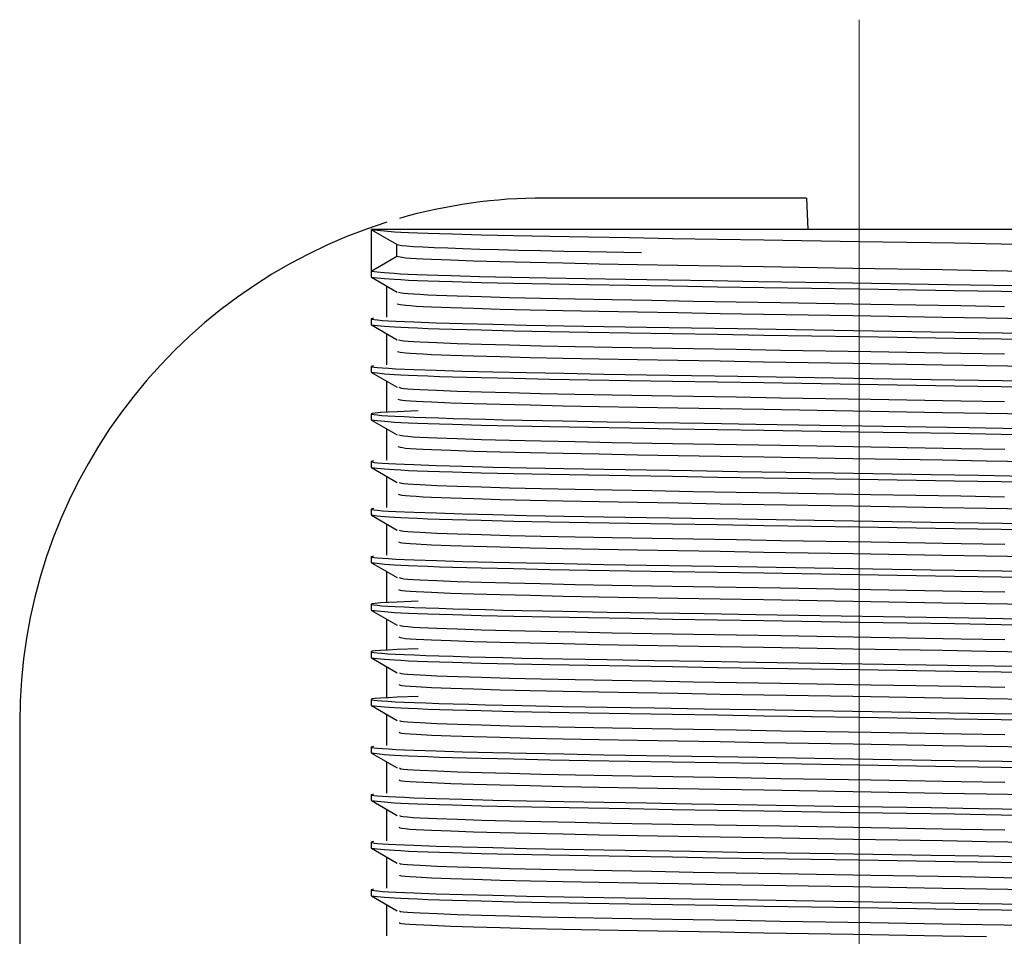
# Model space of a CAD drawing. Header units: millimetres. Extents: x 262469 to 275208, y -32539 to 9411.
# Tile 338 of 428: x 269067.04 to 269072.9, y -13213.07 to -13207.61. Entities that reach past the tile are written whole.
import ezdxf

# ---------------------------------------------------------------- set-up
doc = ezdxf.new("R2010")
doc.units = ezdxf.units.MM
doc.header["$LTSCALE"] = 100
doc.layers.add('$ IE_TELETECHNIKA', color=5, linetype='Continuous', lineweight=30)

msp = doc.modelspace()

# ---------------------------------------------------------------- linework, layer by layer
at = {"layer": '$ IE_TELETECHNIKA', "color": 7, "linetype": 'Continuous', "lineweight": 5, "ltscale": 20.32}
msp.add_line((269072.0395, -13207.6088), (269072.0395, -13216.6713), dxfattribs=at)
at = {"layer": '$ IE_TELETECHNIKA', "color": 7, "linetype": 'Continuous'}
for p, q in [((269071.727, -13208.6713), (269070.1645, -13208.6713)), ((269071.727, -13208.6713), (269071.7351, -13208.8588)), ((269069.1333, -13208.8588), (269069.1333, -13209.1069)), ((269074.9458, -13208.8588), (269069.1333, -13208.8588)), ((269069.1342, -13208.8599), (269069.2877, -13208.9485)), ((269069.2867, -13209.0183), (269069.2867, -13208.948)), ((269069.1333, -13209.1095), (269069.1333, -13209.1423)), ((269069.1342, -13209.1433), (269069.2877, -13209.232)), ((269069.227, -13209.3818), (269069.227, -13209.197)), ((269069.1333, -13209.3904), (269069.1333, -13209.4258)), ((269069.1342, -13209.4268), (269069.2877, -13209.5155)), ((269069.227, -13209.6652), (269069.227, -13209.4805)), ((269069.1333, -13209.6739), (269069.1333, -13209.7093)), ((269069.1342, -13209.7103), (269069.2876, -13209.7989)), ((269069.227, -13209.9487), (269069.227, -13209.7639)), ((269069.1333, -13209.9573), (269069.1333, -13209.9928)), ((269069.1342, -13209.9938), (269069.2877, -13210.0824)), ((269069.227, -13210.2322), (269069.227, -13210.0474)), ((269069.1333, -13210.2408), (269069.1333, -13210.2763)), ((269069.1342, -13210.2773), (269069.2877, -13210.3659)), ((269069.227, -13210.5157), (269069.227, -13210.3309)), ((269069.1333, -13210.5243), (269069.1333, -13210.5597)), ((269069.1342, -13210.5608), (269069.2877, -13210.6494)), ((269069.227, -13210.7992), (269069.227, -13210.6144)), ((269069.1333, -13210.8078), (269069.1333, -13210.8432)), ((269069.1342, -13210.8442), (269069.2876, -13210.9329)), ((269069.227, -13211.0827), (269069.227, -13210.8979)), ((269069.1333, -13211.0913), (269069.1333, -13211.1267)), ((269069.1342, -13211.1277), (269069.2877, -13211.2164)), ((269069.227, -13211.3661), (269069.227, -13211.1814)), ((269069.1333, -13211.3747), (269069.1333, -13211.4102)), ((269069.1342, -13211.4112), (269069.2877, -13211.4998)), ((269069.227, -13211.6496), (269069.227, -13211.4648)), ((269069.1333, -13211.6582), (269069.1333, -13211.6937)), ((269069.1342, -13211.6947), (269069.2877, -13211.7833)), ((269067.0395, -13211.7963), (269067.0395, -13217.4213)), ((269069.227, -13211.9331), (269069.227, -13211.7483)), ((269069.1333, -13211.9417), (269069.1333, -13211.9771)), ((269069.1342, -13211.9782), (269069.2877, -13212.0668)), ((269069.227, -13212.2166), (269069.227, -13212.0318)), ((269069.1333, -13212.2252), (269069.1333, -13212.2606)), ((269069.1342, -13212.2616), (269069.2876, -13212.3503)), ((269069.227, -13212.5001), (269069.227, -13212.3153)), ((269069.1333, -13212.5087), (269069.1333, -13212.5441)), ((269069.1342, -13212.5451), (269069.2877, -13212.6338)), ((269069.227, -13212.7835), (269069.227, -13212.5988)), ((269069.1333, -13212.7922), (269069.1333, -13212.8276)), ((269069.1342, -13212.8286), (269069.2877, -13212.9173)), ((269069.227, -13213.067), (269069.227, -13212.8822))]:
    msp.add_line(p, q, dxfattribs=at)
for points in [[(269069.1333, -13208.8588), (269069.1688, -13208.8631), (269069.2123, -13208.8675), (269069.2721, -13208.8718), (269069.3105, -13208.8741), (269069.3561, -13208.8763), (269069.4097, -13208.8786), (269069.4713, -13208.8809), (269069.5405, -13208.8832), (269069.6169, -13208.8856), (269069.789, -13208.8902), (269069.9837, -13208.8947), (269070.1973, -13208.8991), (269070.4271, -13208.9033), (269070.6712, -13208.9074), (269070.9281, -13208.9117), (269071.1958, -13208.916), (269071.4723, -13208.9205), (269072.0398, -13208.9297), (269072.6079, -13208.9389), (269072.8849, -13208.9433), (269073.1533, -13208.9477)], [(269069.2867, -13208.9474), (269069.3163, -13208.9532), (269069.3435, -13208.9562), (269069.385, -13208.9592), (269069.4408, -13208.9623), (269069.5093, -13208.9655), (269069.5892, -13208.9687), (269069.6796, -13208.9718), (269069.7803, -13208.975), (269069.891, -13208.9782), (269070.0116, -13208.9814), (269070.1419, -13208.9844), (269070.2818, -13208.9875), (269070.4307, -13208.9904), (269070.7439, -13208.9961)], [(269069.1333, -13209.1069), (269069.2192, -13209.0573), (269069.2867, -13209.0183)], [(269069.2867, -13209.0183), (269069.3057, -13209.0224), (269069.3396, -13209.0267), (269069.3667, -13209.0288), (269069.4016, -13209.0311), (269069.4436, -13209.0333), (269069.4921, -13209.0356), (269069.6068, -13209.0402), (269069.7434, -13209.0448), (269069.9014, -13209.0494), (269070.08, -13209.0539), (269070.2773, -13209.0582), (269070.4912, -13209.0624), (269070.7197, -13209.0665), (269070.9607, -13209.0707), (269071.2119, -13209.075), (269071.471, -13209.0794), (269072.0028, -13209.0885), (269072.5361, -13209.0977), (269072.7969, -13209.1022), (269073.0505, -13209.1065)], [(269069.1333, -13209.1069), (269069.1684, -13209.1111), (269069.2115, -13209.1154), (269069.2703, -13209.1198), (269069.3081, -13209.122), (269069.3528, -13209.1242), (269069.4053, -13209.1265), (269069.4658, -13209.1288), (269069.5338, -13209.1311), (269069.6088, -13209.1334), (269069.7781, -13209.138), (269069.9699, -13209.1425), (269070.1805, -13209.1468), (269070.4071, -13209.151), (269070.648, -13209.1551), (269070.9015, -13209.1593), (269071.166, -13209.1636), (269071.4392, -13209.168), (269072.0012, -13209.1772), (269072.5653, -13209.1862), (269072.8411, -13209.1907), (269073.1088, -13209.195)], [(269069.1333, -13209.1423), (269069.1688, -13209.1466), (269069.2123, -13209.1509), (269069.2721, -13209.1553), (269069.3105, -13209.1575), (269069.3561, -13209.1598), (269069.4097, -13209.1621), (269069.4713, -13209.1644), (269069.5405, -13209.1667), (269069.6169, -13209.169), (269069.789, -13209.1737), (269069.9837, -13209.1782), (269070.1973, -13209.1826), (269070.4271, -13209.1868), (269070.6712, -13209.1909), (269070.9281, -13209.1951), (269071.1958, -13209.1995), (269071.4723, -13209.204), (269072.0398, -13209.2132), (269072.6079, -13209.2224), (269072.8849, -13209.2268), (269073.1533, -13209.2312)], [(269069.2953, -13209.232), (269069.3144, -13209.2362), (269069.33, -13209.2383), (269069.353, -13209.2405), (269069.3845, -13209.2427), (269069.4239, -13209.2449), (269069.4705, -13209.2472), (269069.5233, -13209.2495), (269069.6458, -13209.2542), (269069.79, -13209.2588), (269069.9561, -13209.2634), (269070.1426, -13209.2679), (269070.3475, -13209.2723), (269070.5686, -13209.2764), (269070.8037, -13209.2806), (269071.0509, -13209.2848), (269071.3076, -13209.2892), (269071.5713, -13209.2937), (269072.1098, -13209.303), (269072.6455, -13209.3122), (269072.9059, -13209.3167)], [(269069.2885, -13209.3018), (269069.306, -13209.3059), (269069.3393, -13209.3102), (269069.3665, -13209.3123), (269069.4014, -13209.3146), (269069.4436, -13209.3168), (269069.4922, -13209.3191), (269069.6069, -13209.3237), (269069.7433, -13209.3283), (269069.9014, -13209.3328), (269070.08, -13209.3374), (269070.2773, -13209.3417), (269070.4912, -13209.3459), (269070.7197, -13209.35), (269070.9607, -13209.3542), (269071.212, -13209.3585), (269071.4711, -13209.3629), (269072.0029, -13209.372), (269072.5362, -13209.3812), (269072.797, -13209.3857), (269073.0506, -13209.39)], [(269069.1462, -13209.3871), (269069.1325, -13209.3913), (269069.1371, -13209.3935), (269069.1502, -13209.3956), (269069.1714, -13209.3978), (269069.2004, -13209.4001), (269069.2369, -13209.4023), (269069.2806, -13209.4046), (269069.3312, -13209.4069), (269069.3883, -13209.4092), (269069.5213, -13209.4139), (269069.6782, -13209.4186), (269069.8578, -13209.4233), (269070.059, -13209.4278), (269070.2803, -13209.4322), (269070.5194, -13209.4364), (269070.7737, -13209.4407), (269071.0406, -13209.445), (269071.3174, -13209.4495), (269071.8897, -13209.4588), (269072.4685, -13209.4682), (269072.7531, -13209.4727), (269073.0304, -13209.4772)], [(269069.1333, -13209.4258), (269069.1688, -13209.4301), (269069.2123, -13209.4344), (269069.2721, -13209.4388), (269069.3105, -13209.441), (269069.3561, -13209.4433), (269069.4097, -13209.4456), (269069.4713, -13209.4479), (269069.5405, -13209.4502), (269069.6169, -13209.4525), (269069.789, -13209.4571), (269069.9837, -13209.4617), (269070.1973, -13209.466), (269070.4271, -13209.4703), (269070.6712, -13209.4744), (269070.9281, -13209.4786), (269071.1958, -13209.483), (269071.4723, -13209.4875), (269072.0398, -13209.4967), (269072.6079, -13209.5058), (269072.8849, -13209.5103), (269073.1533, -13209.5147)], [(269069.2965, -13209.5155), (269069.3143, -13209.5197), (269069.3297, -13209.5218), (269069.3527, -13209.524), (269069.3844, -13209.5262), (269069.4241, -13209.5284), (269069.5237, -13209.533), (269069.6461, -13209.5377), (269069.7903, -13209.5423), (269069.9564, -13209.5469), (269070.1431, -13209.5514), (269070.348, -13209.5558), (269070.569, -13209.5599), (269070.8042, -13209.5641), (269071.0514, -13209.5683), (269071.3081, -13209.5727), (269071.5718, -13209.5772), (269072.1103, -13209.5865), (269072.646, -13209.5957), (269072.9064, -13209.6002)], [(269069.2901, -13209.5853), (269069.3063, -13209.5894), (269069.3389, -13209.5936), (269069.3662, -13209.5958), (269069.4013, -13209.598), (269069.4436, -13209.6003), (269069.4923, -13209.6026), (269069.6069, -13209.6071), (269069.7433, -13209.6117), (269069.9014, -13209.6163), (269070.08, -13209.6208), (269070.2774, -13209.6252), (269070.4913, -13209.6294), (269070.7197, -13209.6335), (269070.9608, -13209.6377), (269071.212, -13209.6419), (269071.4711, -13209.6464), (269072.003, -13209.6555), (269072.5363, -13209.6647), (269072.7971, -13209.6692), (269073.0507, -13209.6735)], [(269069.1462, -13209.6706), (269069.1325, -13209.6748), (269069.1371, -13209.677), (269069.1502, -13209.6791), (269069.1714, -13209.6813), (269069.2004, -13209.6835), (269069.2369, -13209.6858), (269069.2806, -13209.6881), (269069.3312, -13209.6904), (269069.3883, -13209.6927), (269069.5213, -13209.6974), (269069.6782, -13209.7021), (269069.8578, -13209.7068), (269070.059, -13209.7113), (269070.2803, -13209.7157), (269070.5194, -13209.7199), (269070.7737, -13209.7242), (269071.0406, -13209.7285), (269071.3174, -13209.733), (269071.8896, -13209.7423), (269072.4685, -13209.7517), (269072.7531, -13209.7562), (269073.0304, -13209.7607)], [(269069.1333, -13209.7093), (269069.1688, -13209.7136), (269069.2123, -13209.7179), (269069.2721, -13209.7223), (269069.3105, -13209.7245), (269069.3561, -13209.7268), (269069.4097, -13209.729), (269069.4713, -13209.7313), (269069.5405, -13209.7337), (269069.6169, -13209.736), (269069.789, -13209.7406), (269069.9837, -13209.7452), (269070.1973, -13209.7495), (269070.4271, -13209.7537), (269070.6712, -13209.7579), (269070.9281, -13209.7621), (269071.1958, -13209.7664), (269071.4723, -13209.771), (269072.0398, -13209.7802), (269072.6079, -13209.7893), (269072.8849, -13209.7938), (269073.1533, -13209.7981)], [(269069.2975, -13209.799), (269069.314, -13209.8031), (269069.329, -13209.8052), (269069.3521, -13209.8074), (269069.3839, -13209.8096), (269069.4236, -13209.8119), (269069.5233, -13209.8165), (269069.6455, -13209.8211), (269069.7896, -13209.8258), (269069.9557, -13209.8304), (269070.1424, -13209.8349), (269070.3473, -13209.8392), (269070.5683, -13209.8434), (269070.8036, -13209.8476), (269071.0508, -13209.8518), (269071.3075, -13209.8562), (269071.5713, -13209.8607), (269072.1099, -13209.87), (269072.6458, -13209.8792), (269072.9063, -13209.8836)], [(269069.2916, -13209.8688), (269069.3065, -13209.8729), (269069.3193, -13209.875), (269069.3386, -13209.8771), (269069.366, -13209.8793), (269069.4012, -13209.8815), (269069.4436, -13209.8838), (269069.4924, -13209.886), (269069.607, -13209.8906), (269069.7433, -13209.8952), (269069.9014, -13209.8998), (269070.0801, -13209.9043), (269070.2774, -13209.9087), (269070.4913, -13209.9129), (269070.7198, -13209.917), (269070.9608, -13209.9211), (269071.2121, -13209.9254), (269071.4712, -13209.9299), (269072.0031, -13209.939), (269072.5364, -13209.9482), (269072.7972, -13209.9526), (269073.0509, -13209.957)], [(269069.4127, -13209.9394), (269069.2889, -13209.9446), (269069.2346, -13209.9472), (269069.1896, -13209.9497), (269069.1567, -13209.9521), (269069.1385, -13209.9544), (269069.1331, -13209.9567), (269069.1368, -13209.959), (269069.1485, -13209.9613), (269069.1683, -13209.9637), (269069.1962, -13209.9662), (269069.2323, -13209.9686), (269069.2766, -13209.9711), (269069.3292, -13209.9737), (269069.3902, -13209.9763), (269069.4596, -13209.9788), (269069.5369, -13209.9814), (269069.6219, -13209.9841), (269069.7143, -13209.9866), (269069.8137, -13209.9892), (269069.9198, -13209.9918), (269070.0323, -13209.9942), (269070.275, -13209.9991), (269070.5388, -13210.0037), (269070.8205, -13210.0084), (269071.1168, -13210.0132), (269071.4244, -13210.0182), (269072.6925, -13210.0387), (269072.9994, -13210.0437)], [(269069.1333, -13209.9928), (269069.1688, -13209.9971), (269069.2123, -13210.0014), (269069.2721, -13210.0058), (269069.3105, -13210.008), (269069.3561, -13210.0102), (269069.4097, -13210.0125), (269069.4713, -13210.0148), (269069.5405, -13210.0172), (269069.6169, -13210.0195), (269069.789, -13210.0241), (269069.9837, -13210.0286), (269070.1973, -13210.033), (269070.4271, -13210.0372), (269070.6712, -13210.0414), (269070.9281, -13210.0456), (269071.1958, -13210.0499), (269071.4723, -13210.0544), (269072.0398, -13210.0637), (269072.6079, -13210.0728), (269072.8849, -13210.0772), (269073.1533, -13210.0816)], [(269069.2986, -13210.0825), (269069.3138, -13210.0866), (269069.3286, -13210.0887), (269069.3519, -13210.0909), (269069.384, -13210.0931), (269069.424, -13210.0954), (269069.5238, -13210.1), (269069.646, -13210.1046), (269069.7901, -13210.1093), (269069.9564, -13210.1139), (269070.1431, -13210.1184), (269070.348, -13210.1227), (269070.5691, -13210.1269), (269070.8044, -13210.1311), (269071.0516, -13210.1353), (269071.3084, -13210.1397), (269071.5722, -13210.1442), (269072.1108, -13210.1535), (269072.6467, -13210.1627), (269072.9071, -13210.1671)], [(269069.293, -13210.1523), (269069.3065, -13210.1564), (269069.319, -13210.1585), (269069.3382, -13210.1606), (269069.3658, -13210.1628), (269069.4011, -13210.165), (269069.4436, -13210.1673), (269069.4925, -13210.1695), (269069.607, -13210.1741), (269069.7433, -13210.1787), (269069.9014, -13210.1833), (269070.0801, -13210.1878), (269070.2774, -13210.1922), (269070.4913, -13210.1963), (269070.7198, -13210.2005), (269070.9609, -13210.2046), (269071.2122, -13210.2089), (269071.4713, -13210.2133), (269072.0032, -13210.2225), (269072.5365, -13210.2316), (269072.7973, -13210.2361), (269073.051, -13210.2404)], [(269069.1462, -13210.2376), (269069.1325, -13210.2418), (269069.1371, -13210.2439), (269069.1502, -13210.2461), (269069.1714, -13210.2483), (269069.2004, -13210.2505), (269069.2369, -13210.2527), (269069.2806, -13210.255), (269069.3312, -13210.2573), (269069.3883, -13210.2596), (269069.5213, -13210.2644), (269069.6782, -13210.2691), (269069.8578, -13210.2738), (269070.059, -13210.2783), (269070.2803, -13210.2827), (269070.5194, -13210.2869), (269070.7737, -13210.2911), (269071.0406, -13210.2955), (269071.3174, -13210.2999), (269071.8897, -13210.3093), (269072.4685, -13210.3186), (269072.7531, -13210.3232), (269073.0304, -13210.3277)], [(269069.1333, -13210.2763), (269069.1688, -13210.2805), (269069.2123, -13210.2849), (269069.2721, -13210.2892), (269069.3105, -13210.2915), (269069.3561, -13210.2937), (269069.4097, -13210.296), (269069.4713, -13210.2983), (269069.5405, -13210.3006), (269069.6169, -13210.303), (269069.789, -13210.3076), (269069.9837, -13210.3121), (269070.1973, -13210.3165), (269070.4271, -13210.3207), (269070.6712, -13210.3249), (269070.9281, -13210.3291), (269071.1958, -13210.3334), (269071.4723, -13210.3379), (269072.0398, -13210.3472), (269072.6079, -13210.3563), (269072.8849, -13210.3607), (269073.1533, -13210.3651)], [(269069.2995, -13210.366), (269069.3135, -13210.3701), (269069.3282, -13210.3722), (269069.3516, -13210.3744), (269069.3839, -13210.3766), (269069.4241, -13210.3789), (269069.524, -13210.3835), (269069.6461, -13210.3881), (269069.7902, -13210.3928), (269069.9564, -13210.3974), (269070.1431, -13210.4019), (269070.3479, -13210.4062), (269070.569, -13210.4104), (269070.8042, -13210.4146), (269071.0513, -13210.4188), (269071.308, -13210.4231), (269071.5718, -13210.4277), (269072.1103, -13210.4369), (269072.646, -13210.4461), (269072.9064, -13210.4506)], [(269069.2943, -13210.4358), (269069.3065, -13210.4398), (269069.3186, -13210.4419), (269069.3379, -13210.4441), (269069.3656, -13210.4463), (269069.4011, -13210.4485), (269069.4437, -13210.4507), (269069.4926, -13210.453), (269069.6071, -13210.4576), (269069.7433, -13210.4622), (269069.9014, -13210.4668), (269070.0801, -13210.4713), (269070.2775, -13210.4756), (269070.4914, -13210.4798), (269070.7199, -13210.484), (269070.961, -13210.4881), (269071.2123, -13210.4924), (269071.4714, -13210.4968), (269072.0033, -13210.506), (269072.5366, -13210.5151), (269072.7975, -13210.5196), (269073.0511, -13210.5239)], [(269069.1462, -13210.5211), (269069.1325, -13210.5253), (269069.1371, -13210.5274), (269069.1502, -13210.5296), (269069.1714, -13210.5318), (269069.2004, -13210.534), (269069.2369, -13210.5362), (269069.2806, -13210.5385), (269069.3312, -13210.5408), (269069.3883, -13210.5431), (269069.5213, -13210.5478), (269069.6782, -13210.5526), (269069.8578, -13210.5572), (269070.059, -13210.5618), (269070.2803, -13210.5661), (269070.5194, -13210.5704), (269070.7737, -13210.5746), (269071.0406, -13210.5789), (269071.3174, -13210.5834), (269071.8897, -13210.5928), (269072.4685, -13210.6021), (269072.7531, -13210.6067), (269073.0304, -13210.6111)], [(269069.1333, -13210.5597), (269069.1688, -13210.564), (269069.2123, -13210.5683), (269069.2721, -13210.5727), (269069.3105, -13210.575), (269069.3561, -13210.5772), (269069.4097, -13210.5795), (269069.4713, -13210.5818), (269069.5405, -13210.5841), (269069.6169, -13210.5864), (269069.789, -13210.5911), (269069.9837, -13210.5956), (269070.1973, -13210.6), (269070.4271, -13210.6042), (269070.6712, -13210.6083), (269070.9281, -13210.6125), (269071.1958, -13210.6169), (269071.4723, -13210.6214), (269072.0398, -13210.6306), (269072.6079, -13210.6398), (269072.8849, -13210.6442), (269073.1533, -13210.6486)], [(269069.3003, -13210.6494), (269069.3131, -13210.6536), (269069.3277, -13210.6557), (269069.3515, -13210.6579), (269069.384, -13210.6601), (269069.4244, -13210.6624), (269069.5245, -13210.667), (269069.6465, -13210.6716), (269069.7906, -13210.6762), (269069.9569, -13210.6809), (269070.1437, -13210.6854), (269070.3486, -13210.6897), (269070.5697, -13210.6939), (269070.8049, -13210.6981), (269071.0521, -13210.7023), (269071.3089, -13210.7066), (269071.5726, -13210.7112), (269072.1111, -13210.7204), (269072.6468, -13210.7296), (269072.9072, -13210.7341)], [(269069.2955, -13210.7192), (269069.3063, -13210.7233), (269069.3181, -13210.7254), (269069.3373, -13210.7275), (269069.3651, -13210.7297), (269069.4008, -13210.7319), (269069.4924, -13210.7365), (269069.6067, -13210.7411), (269069.7428, -13210.7457), (269069.9008, -13210.7502), (269070.0796, -13210.7547), (269070.2769, -13210.7591), (269070.4908, -13210.7633), (269070.7193, -13210.7674), (269070.9604, -13210.7716), (269071.2117, -13210.7759), (269071.4709, -13210.7803), (269072.0029, -13210.7894), (269072.5363, -13210.7986), (269072.7972, -13210.8031), (269073.0509, -13210.8074)], [(269069.1461, -13210.8046), (269069.1325, -13210.8088), (269069.1371, -13210.8109), (269069.1502, -13210.8131), (269069.1714, -13210.8152), (269069.2005, -13210.8175), (269069.237, -13210.8197), (269069.2807, -13210.822), (269069.3313, -13210.8243), (269069.3884, -13210.8266), (269069.5214, -13210.8313), (269069.6783, -13210.836), (269069.858, -13210.8407), (269070.0591, -13210.8453), (269070.2805, -13210.8496), (269070.5196, -13210.8539), (269070.7739, -13210.8581), (269071.0408, -13210.8624), (269071.3175, -13210.8669), (269071.8898, -13210.8762), (269072.4686, -13210.8856), (269072.7533, -13210.8901), (269073.0305, -13210.8946)], [(269069.1333, -13210.8432), (269069.1688, -13210.8475), (269069.2123, -13210.8518), (269069.2721, -13210.8562), (269069.3105, -13210.8584), (269069.3561, -13210.8607), (269069.4097, -13210.863), (269069.4713, -13210.8653), (269069.5405, -13210.8676), (269069.6169, -13210.8699), (269069.789, -13210.8746), (269069.9837, -13210.8791), (269070.1973, -13210.8835), (269070.4271, -13210.8877), (269070.6712, -13210.8918), (269070.9281, -13210.896), (269071.1958, -13210.9004), (269071.4723, -13210.9049), (269072.0398, -13210.9141), (269072.6079, -13210.9232), (269072.8849, -13210.9277), (269073.1533, -13210.9321)], [(269069.3009, -13210.9329), (269069.3125, -13210.937), (269069.3269, -13210.9392), (269069.3508, -13210.9413), (269069.3835, -13210.9436), (269069.424, -13210.9458), (269069.524, -13210.9504), (269069.6458, -13210.9551), (269069.7898, -13210.9597), (269069.9561, -13210.9643), (269070.1428, -13210.9688), (269070.3477, -13210.9732), (269070.5688, -13210.9774), (269070.804, -13210.9815), (269071.0513, -13210.9857), (269071.308, -13210.9901), (269071.5718, -13210.9946), (269072.1105, -13211.0039), (269072.6463, -13211.0131), (269072.9068, -13211.0176)], [(269069.2966, -13211.0027), (269069.3062, -13211.0068), (269069.3176, -13211.0089), (269069.337, -13211.011), (269069.3649, -13211.0132), (269069.4008, -13211.0154), (269069.4925, -13211.02), (269069.6067, -13211.0245), (269069.7428, -13211.0291), (269069.9009, -13211.0337), (269070.0796, -13211.0382), (269070.277, -13211.0426), (269070.4909, -13211.0468), (269070.7194, -13211.0509), (269070.9605, -13211.0551), (269071.2118, -13211.0593), (269071.471, -13211.0638), (269072.003, -13211.0729), (269072.5364, -13211.0821), (269072.7973, -13211.0866), (269073.051, -13211.0909)], [(269069.4127, -13211.0733), (269069.2889, -13211.0785), (269069.2346, -13211.0811), (269069.1896, -13211.0836), (269069.1567, -13211.086), (269069.1385, -13211.0883), (269069.1331, -13211.0906), (269069.1368, -13211.0929), (269069.1485, -13211.0953), (269069.1683, -13211.0977), (269069.1962, -13211.1001), (269069.2323, -13211.1026), (269069.2766, -13211.1051), (269069.3292, -13211.1076), (269069.3902, -13211.1102), (269069.4596, -13211.1128), (269069.5369, -13211.1154), (269069.6219, -13211.118), (269069.7143, -13211.1206), (269069.8137, -13211.1231), (269069.9198, -13211.1257), (269070.0323, -13211.1282), (269070.275, -13211.133), (269070.5388, -13211.1377), (269070.8205, -13211.1423), (269071.1168, -13211.1471), (269071.4244, -13211.1521), (269072.6925, -13211.1726), (269072.9994, -13211.1776)], [(269069.1333, -13211.1267), (269069.1688, -13211.131), (269069.2123, -13211.1353), (269069.2721, -13211.1397), (269069.3105, -13211.1419), (269069.3561, -13211.1442), (269069.4097, -13211.1465), (269069.4713, -13211.1488), (269069.5405, -13211.1511), (269069.6169, -13211.1534), (269069.789, -13211.158), (269069.9837, -13211.1626), (269070.1973, -13211.1669), (269070.4271, -13211.1711), (269070.6712, -13211.1753), (269070.9281, -13211.1795), (269071.1958, -13211.1839), (269071.4723, -13211.1884), (269072.0398, -13211.1976), (269072.6079, -13211.2067), (269072.8849, -13211.2112), (269073.1533, -13211.2156)], [(269069.3015, -13211.2164), (269069.312, -13211.2205), (269069.3265, -13211.2227), (269069.3507, -13211.2248), (269069.3837, -13211.2271), (269069.4244, -13211.2293), (269069.5245, -13211.2339), (269069.6463, -13211.2386), (269069.7903, -13211.2432), (269069.9567, -13211.2478), (269070.1435, -13211.2523), (269070.3485, -13211.2567), (269070.5696, -13211.2609), (269070.8049, -13211.265), (269071.0521, -13211.2692), (269071.3089, -13211.2736), (269071.5728, -13211.2781), (269072.1114, -13211.2874), (269072.6472, -13211.2966), (269072.9076, -13211.3011)], [(269069.2976, -13211.2862), (269069.3059, -13211.2903), (269069.3171, -13211.2924), (269069.3366, -13211.2945), (269069.3648, -13211.2967), (269069.4008, -13211.2989), (269069.4926, -13211.3034), (269069.6068, -13211.308), (269069.7428, -13211.3126), (269069.9009, -13211.3172), (269070.0797, -13211.3217), (269070.277, -13211.3261), (269070.4909, -13211.3303), (269070.7195, -13211.3344), (269070.9606, -13211.3386), (269071.2119, -13211.3428), (269071.4711, -13211.3473), (269072.0031, -13211.3564), (269072.5365, -13211.3656), (269072.7974, -13211.3701), (269073.0511, -13211.3744)], [(269069.4127, -13211.3568), (269069.2889, -13211.362), (269069.2346, -13211.3646), (269069.1896, -13211.3671), (269069.1567, -13211.3695), (269069.1385, -13211.3718), (269069.1331, -13211.3741), (269069.1368, -13211.3764), (269069.1485, -13211.3788), (269069.1683, -13211.3812), (269069.1962, -13211.3836), (269069.2323, -13211.3861), (269069.2766, -13211.3886), (269069.3292, -13211.3911), (269069.3902, -13211.3937), (269069.4596, -13211.3963), (269069.5369, -13211.3989), (269069.6219, -13211.4015), (269069.7143, -13211.4041), (269069.8137, -13211.4066), (269069.9198, -13211.4092), (269070.0323, -13211.4117), (269070.275, -13211.4165), (269070.5388, -13211.4211), (269070.8205, -13211.4258), (269071.1168, -13211.4306), (269071.4244, -13211.4356), (269072.6925, -13211.4561), (269072.9994, -13211.4611)], [(269069.1333, -13211.4102), (269069.1688, -13211.4145), (269069.2123, -13211.4188), (269069.2721, -13211.4232), (269069.3105, -13211.4254), (269069.3561, -13211.4277), (269069.4097, -13211.4299), (269069.4713, -13211.4322), (269069.5405, -13211.4346), (269069.6169, -13211.4369), (269069.789, -13211.4415), (269069.9837, -13211.4461), (269070.1973, -13211.4504), (269070.4271, -13211.4546), (269070.6712, -13211.4588), (269070.9281, -13211.463), (269071.1958, -13211.4673), (269071.4723, -13211.4718), (269072.0398, -13211.4811), (269072.6079, -13211.4902), (269072.8849, -13211.4947), (269073.1533, -13211.499)], [(269069.302, -13211.4999), (269069.3114, -13211.504), (269069.3261, -13211.5061), (269069.3505, -13211.5083), (269069.3838, -13211.5106), (269069.4247, -13211.5128), (269069.5248, -13211.5174), (269069.6465, -13211.5221), (269069.7904, -13211.5267), (269069.9568, -13211.5313), (269070.1436, -13211.5358), (269070.3485, -13211.5401), (269070.5695, -13211.5444), (269070.8048, -13211.5485), (269071.0519, -13211.5527), (269071.3086, -13211.5571), (269071.5724, -13211.5616), (269072.1108, -13211.5709), (269072.6465, -13211.5801), (269072.9069, -13211.5845)], [(269069.2985, -13211.5697), (269069.3056, -13211.5737), (269069.3166, -13211.5758), (269069.3362, -13211.578), (269069.3646, -13211.5802), (269069.4008, -13211.5824), (269069.4928, -13211.5869), (269069.6068, -13211.5915), (269069.7428, -13211.5961), (269069.9009, -13211.6007), (269070.0797, -13211.6052), (269070.2771, -13211.6096), (269070.491, -13211.6138), (269070.7196, -13211.6179), (269070.9607, -13211.622), (269071.212, -13211.6263), (269071.4712, -13211.6307), (269072.0033, -13211.6399), (269072.5367, -13211.6491), (269072.7976, -13211.6535), (269073.0513, -13211.6578)], [(269069.4127, -13211.6403), (269069.2889, -13211.6455), (269069.2346, -13211.6481), (269069.1896, -13211.6505), (269069.1567, -13211.653), (269069.1385, -13211.6553), (269069.1331, -13211.6576), (269069.1368, -13211.6599), (269069.1485, -13211.6622), (269069.1683, -13211.6646), (269069.1962, -13211.6671), (269069.2323, -13211.6695), (269069.2766, -13211.672), (269069.3292, -13211.6746), (269069.3902, -13211.6771), (269069.4596, -13211.6797), (269069.5369, -13211.6823), (269069.6219, -13211.6849), (269069.7143, -13211.6875), (269069.8137, -13211.6901), (269069.9198, -13211.6926), (269070.0323, -13211.6951), (269070.275, -13211.7), (269070.5388, -13211.7046), (269070.8205, -13211.7093), (269071.1168, -13211.7141), (269071.4244, -13211.7191), (269072.6925, -13211.7396), (269072.9994, -13211.7446)], [(269069.1333, -13211.6937), (269069.1688, -13211.698), (269069.2123, -13211.7023), (269069.2721, -13211.7067), (269069.3105, -13211.7089), (269069.3561, -13211.7111), (269069.4097, -13211.7134), (269069.4713, -13211.7157), (269069.5405, -13211.718), (269069.6169, -13211.7204), (269069.789, -13211.725), (269069.9837, -13211.7295), (269070.1973, -13211.7339), (269070.4271, -13211.7381), (269070.6712, -13211.7423), (269070.9281, -13211.7465), (269071.1958, -13211.7508), (269071.4723, -13211.7553), (269072.0398, -13211.7646), (269072.6079, -13211.7737), (269072.8849, -13211.7781), (269073.1533, -13211.7825)], [(269069.3023, -13211.7834), (269069.3108, -13211.7875), (269069.3256, -13211.7896), (269069.3504, -13211.7918), (269069.384, -13211.7941), (269069.4251, -13211.7963), (269069.5252, -13211.8009), (269069.6468, -13211.8056), (269069.7908, -13211.8102), (269069.9573, -13211.8148), (269070.1442, -13211.8193), (269070.3491, -13211.8236), (269070.5702, -13211.8279), (269070.8055, -13211.832), (269071.0527, -13211.8362), (269071.3094, -13211.8406), (269071.5732, -13211.8451), (269072.1117, -13211.8544), (269072.6474, -13211.8636), (269072.9077, -13211.868)], [(269069.2993, -13211.8531), (269069.3051, -13211.8572), (269069.316, -13211.8593), (269069.3359, -13211.8615), (269069.3645, -13211.8636), (269069.4009, -13211.8659), (269069.4929, -13211.8704), (269069.6068, -13211.875), (269069.7427, -13211.8796), (269069.9009, -13211.8842), (269070.0798, -13211.8887), (269070.2772, -13211.893), (269070.4911, -13211.8973), (269070.7196, -13211.9014), (269070.9608, -13211.9055), (269071.2121, -13211.9098), (269071.4713, -13211.9142), (269072.0034, -13211.9234), (269072.5368, -13211.9325), (269072.7977, -13211.937), (269073.0514, -13211.9413)], [(269069.1462, -13211.9385), (269069.1325, -13211.9427), (269069.1371, -13211.9448), (269069.1502, -13211.947), (269069.1714, -13211.9492), (269069.2004, -13211.9514), (269069.2369, -13211.9536), (269069.2806, -13211.9559), (269069.3312, -13211.9582), (269069.3883, -13211.9605), (269069.5213, -13211.9652), (269069.6782, -13211.97), (269069.8578, -13211.9746), (269070.059, -13211.9792), (269070.2803, -13211.9835), (269070.5194, -13211.9878), (269070.7737, -13211.992), (269071.0406, -13211.9963), (269071.3174, -13212.0008), (269071.8897, -13212.0102), (269072.4685, -13212.0195), (269072.7531, -13212.0241), (269073.0304, -13212.0285)], [(269069.1333, -13211.9771), (269069.1688, -13211.9814), (269069.2123, -13211.9858), (269069.2721, -13211.9901), (269069.3105, -13211.9924), (269069.3561, -13211.9946), (269069.4097, -13211.9969), (269069.4713, -13211.9992), (269069.5405, -13212.0015), (269069.6169, -13212.0039), (269069.789, -13212.0085), (269069.9837, -13212.013), (269070.1973, -13212.0174), (269070.4271, -13212.0216), (269070.6712, -13212.0258), (269070.9281, -13212.03), (269071.1958, -13212.0343), (269071.4723, -13212.0388), (269072.0398, -13212.048), (269072.6079, -13212.0572), (269072.8849, -13212.0616), (269073.1533, -13212.066)], [(269069.3026, -13212.0669), (269069.3101, -13212.071), (269069.3252, -13212.0731), (269069.3503, -13212.0753), (269069.3842, -13212.0776), (269069.4255, -13212.0798), (269069.5256, -13212.0844), (269069.6471, -13212.089), (269069.7912, -13212.0937), (269069.9578, -13212.0983), (269070.1447, -13212.1028), (269070.3497, -13212.1071), (269070.5708, -13212.1114), (269070.8061, -13212.1155), (269071.0533, -13212.1197), (269071.3101, -13212.1241), (269071.5739, -13212.1286), (269072.1124, -13212.1379), (269072.648, -13212.1471), (269072.9084, -13212.1515)], [(269069.3, -13212.1366), (269069.3047, -13212.1407), (269069.3155, -13212.1428), (269069.3356, -13212.1449), (269069.3644, -13212.1471), (269069.401, -13212.1494), (269069.4931, -13212.1539), (269069.6069, -13212.1585), (269069.7427, -13212.1631), (269069.901, -13212.1677), (269070.0799, -13212.1722), (269070.2772, -13212.1765), (269070.4912, -13212.1808), (269070.7197, -13212.1849), (269070.9609, -13212.189), (269071.2122, -13212.1933), (269071.4714, -13212.1977), (269072.0035, -13212.2069), (269072.537, -13212.216), (269072.7979, -13212.2205), (269073.0516, -13212.2248)], [(269069.1462, -13212.222), (269069.1325, -13212.2262), (269069.1371, -13212.2283), (269069.1502, -13212.2305), (269069.1714, -13212.2327), (269069.2004, -13212.2349), (269069.2369, -13212.2371), (269069.2806, -13212.2394), (269069.3312, -13212.2417), (269069.3883, -13212.244), (269069.5213, -13212.2487), (269069.6782, -13212.2535), (269069.8578, -13212.2581), (269070.059, -13212.2627), (269070.2803, -13212.267), (269070.5194, -13212.2713), (269070.7737, -13212.2755), (269071.0406, -13212.2798), (269071.3174, -13212.2843), (269071.8897, -13212.2937), (269072.4685, -13212.303), (269072.7531, -13212.3075), (269073.0304, -13212.312)], [(269069.1333, -13212.2606), (269069.1688, -13212.2649), (269069.2123, -13212.2692), (269069.2721, -13212.2736), (269069.3105, -13212.2758), (269069.3561, -13212.2781), (269069.4097, -13212.2804), (269069.4713, -13212.2827), (269069.5405, -13212.285), (269069.6169, -13212.2873), (269069.789, -13212.292), (269069.9837, -13212.2965), (269070.1973, -13212.3009), (269070.4271, -13212.3051), (269070.6712, -13212.3092), (269070.9281, -13212.3134), (269071.1958, -13212.3178), (269071.4723, -13212.3223), (269072.0398, -13212.3315), (269072.6079, -13212.3407), (269072.8849, -13212.3451), (269073.1533, -13212.3495)], [(269069.3027, -13212.3503), (269069.3092, -13212.3544), (269069.3244, -13212.3566), (269069.3498, -13212.3588), (269069.3838, -13212.361), (269069.4252, -13212.3633), (269069.5251, -13212.3679), (269069.6463, -13212.3725), (269069.7902, -13212.3771), (269069.9567, -13212.3817), (269070.1435, -13212.3862), (269070.3484, -13212.3906), (269070.5694, -13212.3948), (269070.8046, -13212.399), (269071.0518, -13212.4031), (269071.3085, -13212.4075), (269071.5723, -13212.4121), (269072.1108, -13212.4213), (269072.6465, -13212.4305), (269072.9068, -13212.435)], [(269069.3005, -13212.4201), (269069.3041, -13212.4242), (269069.3149, -13212.4263), (269069.3353, -13212.4284), (269069.3643, -13212.4306), (269069.4011, -13212.4328), (269069.4932, -13212.4374), (269069.6069, -13212.442), (269069.7427, -13212.4466), (269069.901, -13212.4511), (269070.0799, -13212.4556), (269070.2773, -13212.46), (269070.4912, -13212.4642), (269070.7198, -13212.4684), (269070.961, -13212.4725), (269071.2123, -13212.4767), (269071.4716, -13212.4812), (269072.0037, -13212.4903), (269072.5371, -13212.4995), (269072.798, -13212.504), (269073.0517, -13212.5083)], [(269069.1462, -13212.5055), (269069.1325, -13212.5096), (269069.1371, -13212.5118), (269069.1502, -13212.5139), (269069.1714, -13212.5161), (269069.2004, -13212.5184), (269069.2369, -13212.5206), (269069.2806, -13212.5229), (269069.3312, -13212.5252), (269069.3883, -13212.5275), (269069.5213, -13212.5322), (269069.6782, -13212.5369), (269069.8578, -13212.5416), (269070.059, -13212.5461), (269070.2803, -13212.5505), (269070.5194, -13212.5548), (269070.7737, -13212.559), (269071.0406, -13212.5633), (269071.3174, -13212.5678), (269071.8897, -13212.5771), (269072.4685, -13212.5865), (269072.7531, -13212.591), (269073.0304, -13212.5955)], [(269069.1333, -13212.5441), (269069.1688, -13212.5484), (269069.2123, -13212.5527), (269069.2721, -13212.5571), (269069.3105, -13212.5593), (269069.3561, -13212.5616), (269069.4097, -13212.5639), (269069.4713, -13212.5662), (269069.5405, -13212.5685), (269069.6169, -13212.5708), (269069.789, -13212.5755), (269069.9837, -13212.58), (269070.1973, -13212.5844), (269070.4271, -13212.5886), (269070.6712, -13212.5927), (269070.9281, -13212.5969), (269071.1958, -13212.6013), (269071.4723, -13212.6058), (269072.0398, -13212.615), (269072.6079, -13212.6241), (269072.8849, -13212.6286), (269073.1533, -13212.633)], [(269069.3027, -13212.6338), (269069.3084, -13212.6379), (269069.324, -13212.6401), (269069.3497, -13212.6423), (269069.384, -13212.6445), (269069.4255, -13212.6468), (269069.5252, -13212.6514), (269069.6462, -13212.656), (269069.79, -13212.6606), (269069.9565, -13212.6652), (269070.1431, -13212.6697), (269070.3478, -13212.6741), (269070.5686, -13212.6783), (269070.8036, -13212.6824), (269071.0506, -13212.6866), (269071.3071, -13212.691), (269071.5706, -13212.6955), (269072.1087, -13212.7048), (269072.6441, -13212.714), (269072.9043, -13212.7184), (269073.1562, -13212.7227)], [(269069.301, -13212.7036), (269069.3035, -13212.7077), (269069.3144, -13212.7098), (269069.335, -13212.7119), (269069.3643, -13212.7141), (269069.4012, -13212.7163), (269069.4933, -13212.7209), (269069.6069, -13212.7254), (269069.7427, -13212.73), (269069.9011, -13212.7346), (269070.08, -13212.7391), (269070.2774, -13212.7435), (269070.4913, -13212.7477), (269070.7199, -13212.7518), (269070.9611, -13212.756), (269071.2125, -13212.7602), (269071.4717, -13212.7647), (269072.0038, -13212.7738), (269072.5373, -13212.783), (269072.7982, -13212.7875), (269073.0519, -13212.7918)], [(269069.1462, -13212.7889), (269069.1325, -13212.7931), (269069.1371, -13212.7953), (269069.1502, -13212.7974), (269069.1714, -13212.7996), (269069.2004, -13212.8018), (269069.2369, -13212.8041), (269069.2806, -13212.8064), (269069.3312, -13212.8087), (269069.3883, -13212.811), (269069.5213, -13212.8157), (269069.6782, -13212.8204), (269069.8578, -13212.8251), (269070.059, -13212.8296), (269070.2803, -13212.834), (269070.5194, -13212.8382), (269070.7737, -13212.8425), (269071.0406, -13212.8468), (269071.3174, -13212.8513), (269071.8897, -13212.8606), (269072.4685, -13212.87), (269072.7531, -13212.8745), (269073.0304, -13212.879)], [(269069.1333, -13212.8276), (269069.1688, -13212.8319), (269069.2123, -13212.8362), (269069.2721, -13212.8406), (269069.3105, -13212.8428), (269069.3561, -13212.8451), (269069.4097, -13212.8473), (269069.4713, -13212.8497), (269069.5405, -13212.852), (269069.6169, -13212.8543), (269069.789, -13212.8589), (269069.9837, -13212.8635), (269070.1973, -13212.8678), (269070.4271, -13212.872), (269070.6712, -13212.8762), (269070.9281, -13212.8804), (269071.1958, -13212.8847), (269071.4723, -13212.8893), (269072.0398, -13212.8985), (269072.6079, -13212.9076), (269072.8849, -13212.9121), (269073.1533, -13212.9164)], [(269069.3026, -13212.9173), (269069.3076, -13212.9214), (269069.3236, -13212.9236), (269069.3496, -13212.9258), (269069.3842, -13212.928), (269069.4259, -13212.9303), (269069.5254, -13212.9348), (269069.6462, -13212.9395), (269069.7901, -13212.9441), (269069.9565, -13212.9487), (269070.1431, -13212.9532), (269070.3477, -13212.9576), (269070.5685, -13212.9618), (269070.8034, -13212.9659), (269071.0503, -13212.9701), (269071.3068, -13212.9745), (269071.5702, -13212.979), (269072.1082, -13212.9882), (269072.6435, -13212.9974), (269072.9036, -13213.0019), (269073.1555, -13213.0062)], [(269069.3014, -13212.9871), (269069.3028, -13212.9911), (269069.3139, -13212.9932), (269069.3347, -13212.9954), (269069.3643, -13212.9976), (269069.4014, -13212.9998), (269069.4935, -13213.0043), (269069.6069, -13213.0089), (269069.7427, -13213.0135), (269069.9011, -13213.0181), (269070.0801, -13213.0226), (269070.2775, -13213.027), (269070.4914, -13213.0312), (269070.72, -13213.0353), (269070.9612, -13213.0394), (269071.2126, -13213.0437), (269071.4718, -13213.0482), (269072.0039, -13213.0573), (269072.5374, -13213.0665), (269072.7983, -13213.071)]]:
    msp.add_lwpolyline(points, dxfattribs=at)
for start, end in [(90, 106.03205), (107.4576, 180)]:
    msp.add_arc((269070.1645, -13211.7963), 3.125, start, end, dxfattribs=at)

doc.saveas('drawing.dxf')
